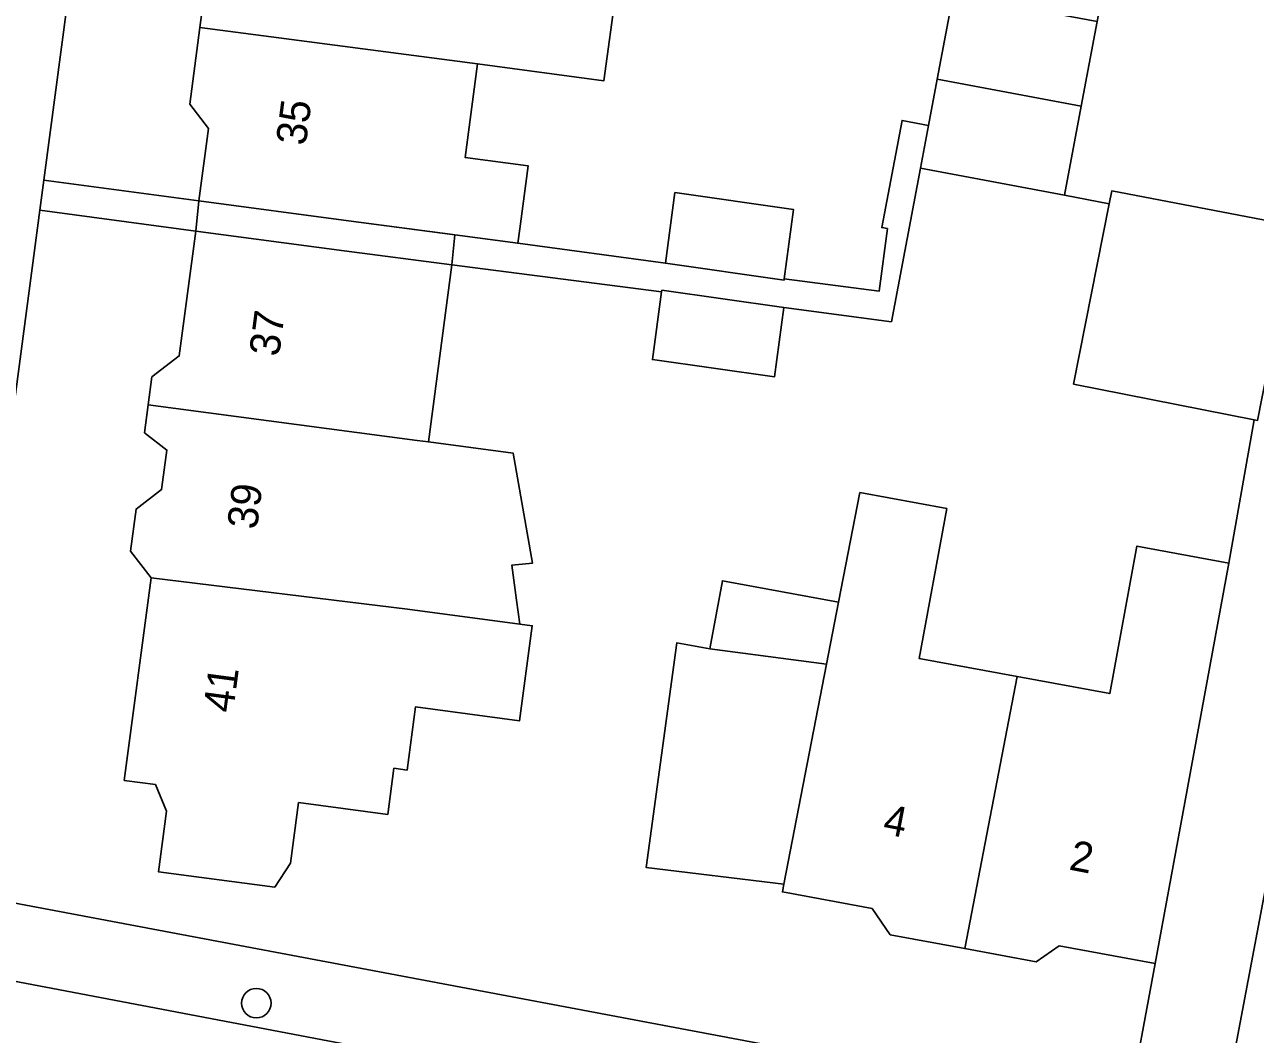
# Model space of a CAD drawing. Extents: x 161258 to 161838, y 380833 to 381727.
# Drawn here: x 161745.38 to 161786.15, y 381543.32 to 381576.79 of the extents above; entities that cross this region are included whole.
import ezdxf

# ---------------------------------------------------------------- set-up
doc = ezdxf.new("R2010")
doc.units = 0
for name, color, linetype in [('IMGEO_Boom', 7, 'Continuous'), ('IMGEO_Erf', 7, 'Continuous'), ('IMGEO_Pand', 7, 'Continuous'), ('IMGEO_Pand_nummerreeks', 7, 'Continuous'), ('IMGEO_Pand_overbouw', 7, 'Continuous'), ('IMGEO_Rijbaan_lokaal_open', 7, 'Continuous'), ('IMGEO_Voetpad_open', 7, 'Continuous')]:
    doc.layers.add(name, color=color, linetype=linetype)

msp = doc.modelspace()

# ---------------------------------------------------------------- linework, layer by layer
at = {"layer": 'IMGEO_Boom'}
msp.add_circle((161753.055, 381544.356), 0.489, dxfattribs=at)
at = {"layer": 'IMGEO_Erf'}
for points in [[(161753.021, 381585.471), (161752.436, 381586.236), (161752.683, 381588.09), (161753.412, 381588.649), (161753.435, 381588.827), (161753.8, 381591.566), (161753.207, 381592.341), (161753.462, 381594.259), (161754.222, 381594.573), (161754.324, 381595.343), (161749.249, 381596.016), (161746.014, 381571.629), (161751.151, 381570.945), (161751.47, 381573.34), (161750.85, 381574.15), (161751.188, 381576.688), (161751.591, 381579.718), (161752.295, 381580.008), (161752.637, 381582.578)], [(161768.496, 381558.354), (161772.338, 381557.644), (161773.051, 381561.278), (161775.927, 381560.746), (161775.01, 381555.779), (161778.26, 381555.179), (161781.325, 381554.613), (161782.228, 381559.503), (161785.277, 381558.94), (161786.11, 381563.693), (161780.129, 381564.875), (161781.308, 381570.848), (161779.83, 381571.134), (161775.056, 381572.03), (161774.092, 381566.939), (161770.531, 381567.408), (161770.218, 381565.109), (161766.176, 381565.687), (161766.483, 381567.931), (161759.538, 381568.828), (161758.757, 381562.958), (161761.564, 381562.587), (161762.203, 381558.933), (161761.521, 381558.873), (161761.674, 381557.714), (161761.78, 381556.919), (161762.195, 381556.864), (161761.776, 381553.714), (161758.327, 381554.173), (161758.048, 381552.081), (161757.612, 381552.139), (161757.409, 381550.612), (161754.455, 381551.005), (161754.187, 381548.993), (161753.667, 381548.199), (161749.811, 381548.712), (161750.077, 381550.714), (161749.711, 381551.601), (161748.679, 381551.738), (161749.571, 381558.447), (161748.888, 381559.339), (161749.073, 381560.729), (161749.92, 381561.377), (161750.094, 381562.687), (161749.35, 381563.26), (161749.473, 381564.184), (161749.596, 381565.112), (161750.502, 381565.805), (161751.052, 381569.945), (161745.882, 381570.631), (161742.891, 381548.079), (161781.913, 381540.72), (161782.826, 381545.664), (161779.651, 381546.251), (161778.892, 381545.728), (161776.522, 381546.166), (161774.055, 381546.621), (161773.453, 381547.496), (161770.485, 381548.044), (161770.533, 381548.301), (161765.971, 381548.847), (161766.984, 381556.295), (161768.079, 381556.099)]]:
    msp.add_lwpolyline(points, close=True, dxfattribs=at)
for points in [[(161793.109, 381583.267), (161784.977, 381540.142)], [(161765.382, 381580.905), (161764.569, 381574.925), (161760.386, 381575.481), (161759.974, 381572.383), (161762.057, 381572.106), (161761.802, 381570.188), (161761.78, 381570.023), (161761.716, 381569.539), (161766.606, 381568.883), (161766.925, 381571.218), (161770.856, 381570.657), (161770.543, 381568.361), (161773.688, 381567.947), (161773.964, 381570.026), (161773.775, 381570.062), (161774.446, 381573.609), (161775.323, 381573.443), (161775.614, 381574.978), (161776.143, 381577.779)]]:
    msp.add_lwpolyline(points, dxfattribs=at)
at = {"layer": 'IMGEO_Pand'}
for points in [[(161765.382, 381580.905), (161761.18, 381581.457), (161759.396, 381581.691), (161752.637, 381582.578), (161752.295, 381580.008), (161751.591, 381579.718), (161751.188, 381576.688), (161760.386, 381575.481), (161764.569, 381574.925)], [(161780.383, 381574.083), (161780.909, 381576.885), (161776.143, 381577.779), (161775.614, 381574.978)], [(161760.386, 381575.481), (161751.188, 381576.688), (161750.85, 381574.15), (161751.47, 381573.34), (161751.151, 381570.945), (161756.106, 381570.285), (161759.477, 381569.837), (161759.633, 381569.816), (161761.716, 381569.539), (161761.78, 381570.023), (161761.802, 381570.188), (161762.057, 381572.106), (161759.974, 381572.383)], [(161780.383, 381574.083), (161775.614, 381574.978), (161775.323, 381573.443), (161775.056, 381572.03), (161779.83, 381571.134)], [(161766.606, 381568.883), (161770.537, 381568.321), (161770.543, 381568.361), (161770.856, 381570.657), (161766.925, 381571.218)], [(161781.308, 381570.848), (161780.129, 381564.875), (161786.11, 381563.693), (161786.221, 381563.671), (161787.039, 381567.813), (161786.642, 381570.271), (161781.392, 381571.272)], [(161759.538, 381568.828), (161755.97, 381569.291), (161751.052, 381569.945), (161750.502, 381565.805), (161749.596, 381565.112), (161749.473, 381564.184), (161758.385, 381563.007), (161758.757, 381562.958)], [(161770.531, 381567.408), (161766.49, 381567.985), (161766.483, 381567.931), (161766.176, 381565.687), (161770.218, 381565.109)], [(161758.757, 381562.958), (161758.385, 381563.007), (161749.473, 381564.184), (161749.35, 381563.26), (161750.094, 381562.687), (161749.92, 381561.377), (161749.073, 381560.729), (161748.888, 381559.339), (161749.571, 381558.447), (161758.068, 381557.413), (161761.78, 381556.919), (161761.674, 381557.714), (161761.521, 381558.873), (161762.203, 381558.933), (161761.564, 381562.587)], [(161771.941, 381555.585), (161770.533, 381548.301), (161770.485, 381548.044), (161773.453, 381547.496), (161774.055, 381546.621), (161776.522, 381546.166), (161778.26, 381555.179), (161775.01, 381555.779), (161775.927, 381560.746), (161773.051, 381561.278), (161772.338, 381557.644)], [(161776.522, 381546.166), (161778.892, 381545.728), (161779.651, 381546.251), (161782.826, 381545.664), (161783.734, 381550.581), (161785.277, 381558.94), (161782.228, 381559.503), (161781.325, 381554.613), (161778.26, 381555.179)], [(161758.327, 381554.173), (161761.776, 381553.714), (161762.195, 381556.864), (161761.78, 381556.919), (161758.068, 381557.413), (161749.571, 381558.447), (161748.679, 381551.738), (161749.711, 381551.601), (161750.077, 381550.714), (161749.811, 381548.712), (161753.667, 381548.199), (161754.187, 381548.993), (161754.455, 381551.005), (161757.409, 381550.612), (161757.612, 381552.139), (161758.048, 381552.081)], [(161772.338, 381557.644), (161768.496, 381558.354), (161768.079, 381556.099), (161771.941, 381555.585)], [(161771.941, 381555.585), (161768.079, 381556.099), (161766.984, 381556.295), (161765.971, 381548.847), (161770.533, 381548.301)]]:
    msp.add_lwpolyline(points, close=True, dxfattribs=at)
at = {"layer": 'IMGEO_Pand_overbouw'}
msp.add_lwpolyline([(161751.052, 381569.945), (161755.97, 381569.291), (161759.538, 381568.828), (161759.633, 381569.816), (161756.106, 381570.285), (161751.151, 381570.945)], close=True, dxfattribs=at)
at = {"layer": 'IMGEO_Rijbaan_lokaal_open'}
msp.add_lwpolyline([(161793.109, 381583.267), (161782.505, 381585.389), (161781.962, 381582.492), (161781.435, 381579.687), (161780.909, 381576.885), (161780.383, 381574.083), (161779.83, 381571.134), (161781.308, 381570.848), (161781.392, 381571.272), (161786.642, 381570.271), (161787.039, 381567.813), (161786.221, 381563.671), (161786.11, 381563.693), (161785.277, 381558.94), (161783.734, 381550.581), (161782.826, 381545.664), (161781.913, 381540.72), (161784.977, 381540.142)], close=True, dxfattribs=at)
msp.add_lwpolyline([(161764.753, 381541.307), (161764.536, 381541.372), (161743.113, 381545.444), (161742.875, 381545.494)], dxfattribs=at)
at = {"layer": 'IMGEO_Voetpad_open'}
msp.add_lwpolyline([(161742.875, 381545.494), (161742.891, 381548.079), (161745.882, 381570.631), (161746.014, 381571.629), (161749.249, 381596.016)], dxfattribs=at)
for points in [[(161756.106, 381570.285), (161751.151, 381570.945), (161746.014, 381571.629), (161745.882, 381570.631), (161751.052, 381569.945), (161755.97, 381569.291), (161759.538, 381568.828), (161766.483, 381567.931), (161766.49, 381567.985), (161770.531, 381567.408), (161774.092, 381566.939), (161775.056, 381572.03), (161775.323, 381573.443), (161774.446, 381573.609), (161773.775, 381570.062), (161773.964, 381570.026), (161773.688, 381567.947), (161770.543, 381568.361), (161770.537, 381568.321), (161766.606, 381568.883), (161761.716, 381569.539), (161759.633, 381569.816), (161759.477, 381569.837)], [(161781.913, 381540.72), (161742.891, 381548.079), (161742.875, 381545.494), (161743.113, 381545.444), (161764.536, 381541.372), (161764.753, 381541.307), (161769.655, 381540.387), (161774.599, 381539.471), (161775.772, 381539.26), (161780.309, 381538.416), (161780.553, 381538.362), (161786.472, 381537.226), (161786.693, 381537.202), (161807.687, 381533.202), (161807.78, 381535.827), (161802.164, 381536.901), (161784.977, 381540.142)]]:
    msp.add_lwpolyline(points, close=True, dxfattribs=at)

# ---------------------------------------------------------------- texts
at = {"layer": 'IMGEO_Pand_nummerreeks'}
for s, rotation, p in [('35', 82.5919, (161754.693, 381572.753)), ('37', 82.4314, (161753.805, 381565.761)), ('39', 82.8382, (161753.076, 381560.033)), ('41', 82.4257, (161752.283, 381553.953)), ('4', 349.0843, (161773.777, 381549.976)), ('2', 349.0843, (161779.946, 381548.787))]:
    msp.add_text(s, height=1, rotation=rotation, dxfattribs=at).set_placement(p)

doc.saveas('drawing.dxf')
